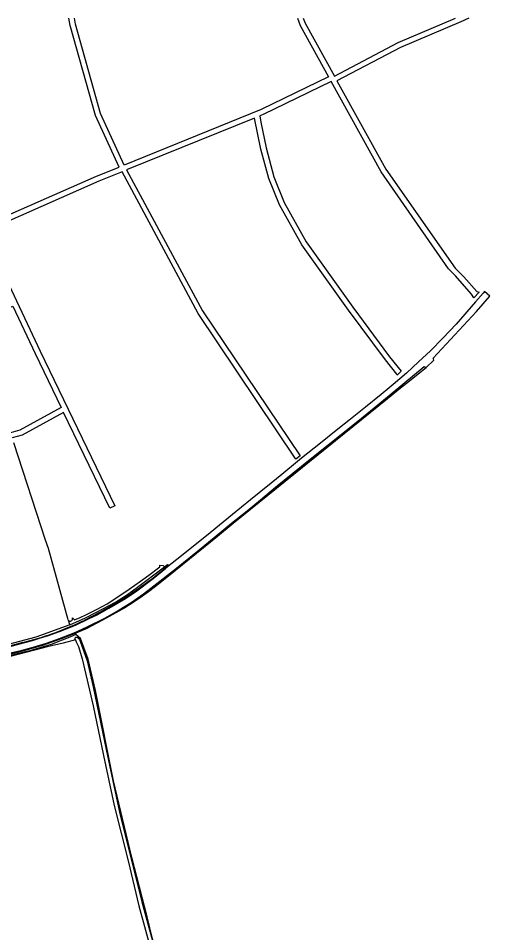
# Model space of a CAD drawing. Extents: x 140000 to 143000, y 403500 to 406000.
# Drawn here: x 141733 to 141993, y 405495 to 406000 of the extents above; entities that cross this region are included whole.
import ezdxf

# ---------------------------------------------------------------- set-up
doc = ezdxf.new("R2010")
doc.units = 0
doc.layers.add('gx-grn-maaiveld', color=7, linetype='Continuous')

msp = doc.modelspace()

# ---------------------------------------------------------------- linework, layer by layer
at = {"layer": 'gx-grn-maaiveld'}
for p, q in [((141889.25, 405757.3), (141886.91, 405755.41)), ((141814.21, 405696.74), (141812.76, 405695.58)), ((141814.4, 405696.5), (141814.21, 405696.74)), ((141764.68, 405659.81), (141763.98, 405660.39))]:
    msp.add_line(p, q, dxfattribs=at)
for points in [[(141620.39, 406000), (141634.93, 405978.63), (141682.04, 405934.45), (141711.55, 405884.45), (141776.11, 405912.8), (141788.53, 405917.84), (141775.44, 405946.38), (141761.54, 405996.02), (141760.78, 406000)], [(141981.55, 406000), (141977.21, 405998.03), (141943.94, 405983.95), (141908.79, 405965.48), (141935.8, 405916.76), (141974.06, 405862.11), (141978.78, 405857.26), (141986.03, 405849.17), (141987.32, 405848.8), (141984.37, 405845.64), (141983.07, 405847.72), (141974.23, 405857.89), (141970.39, 405861.63), (141933.25, 405915.17), (141905.57, 405965.1), (141868.08, 405946.84), (141866.19, 405946.08), (141866.71, 405942.71), (141869.66, 405928.53), (141873.94, 405912.52), (141879.69, 405898.37), (141891.87, 405876.61), (141917.63, 405840.6), (141937.87, 405813.11), (141944.14, 405805.27), (141941.95, 405803.01), (141941.8, 405803.63), (141935.55, 405811.48), (141915.21, 405838.83), (141889.34, 405875), (141876.98, 405897.07), (141871.09, 405911.56), (141866.74, 405927.83), (141863.2, 405944.87), (141792.7, 405916.29), (141834.63, 405838.61), (141888.39, 405758.58), (141886.04, 405756.7), (141832.09, 405837.02), (141790.18, 405915.27), (141777.28, 405910.04), (141713.08, 405881.85)], [(141887.02, 406000), (141888.42, 405996.07), (141904.12, 405967.73), (141866.86, 405949.59), (141791.32, 405918.97), (141778.26, 405947.42), (141764.46, 405996.71), (141763.83, 406000)], [(141890.21, 406000), (141891.16, 405997.3), (141907.34, 405968.1), (141942.65, 405986.66), (141974.17, 406000)], [(141717.4, 405874.54), (141744.88, 405816.21), (141786.19, 405730.88), (141786.11, 405730.84), (141783.49, 405729.57), (141757.88, 405782.46), (141734.96, 405769.97), (141729.44, 405768.36)], [(141957.99, 405807.28), (141962.32, 405811.35), (141962.08, 405812.02), (141961.92, 405812.44), (141985.89, 405838.21), (141993.1, 405846.59), (141990.24, 405849.14), (141989.4, 405848.2), (141985.25, 405843.55), (141974.64, 405831.17), (141967.18, 405823.36), (141960.39, 405816.51), (141953.86, 405810.33), (141947.14, 405804.2), (141939.78, 405797.94), (141933.2, 405792.43), (141924.46, 405785.45), (141916.29, 405778.8), (141908.36, 405772.43), (141899.73, 405765.43), (141889.25, 405757.3)], [(141580.85, 405790.7), (141603.36, 405793.11), (141613.73, 405794.78), (141625.88, 405799.19), (141638.01, 405804.51), (141664.35, 405816.55), (141688.7, 405825.46), (141707.8, 405831.87), (141729.79, 405841.19), (141742.17, 405814.91), (141756.58, 405785.16), (141733.8, 405772.76), (141720.59, 405768.92), (141700.97, 405764.36), (141672.34, 405756.69), (141648.95, 405748.72), (141560.43, 405722.26), (141536.16, 405715.24), (141533.01, 405746.48), (141529.05, 405777.79), (141561.26, 405785.28), (141580.85, 405790.7)], [(141957.99, 405807.28), (141956.92, 405807.62), (141933.35, 405788.05), (141921.26, 405778.15), (141913.21, 405771.73), (141903.98, 405764.38), (141894.91, 405757.2), (141884.44, 405748.67), (141874.93, 405740.94), (141866.49, 405734.01), (141859.17, 405728.02), (141850.6, 405721.1), (141841.09, 405713.3), (141832.63, 405706.4), (141820.27, 405696.28), (141806.11, 405685.19), (141802, 405682.21), (141795.13, 405677.44), (141788.61, 405673.28), (141780.5, 405668.72), (141770.43, 405663.78), (141763.55, 405660.68), (141755.47, 405657.55), (141748.3, 405655), (141740.93, 405652.78), (141733.6, 405650.78), (141725.93, 405648.95)], [(141815.73, 405692.21), (141842.81, 405714.12), (141851.58, 405721.29), (141936.66, 405790.15), (141943.77, 405796.07), (141947.11, 405798.7), (141957.99, 405807.28)], [(141760.34, 405667.96), (141749.5, 405707.3), (141747.96, 405712.02), (141730.33, 405765.77)], [(141886.91, 405755.41), (141878.44, 405748.25), (141872.53, 405743.34), (141861.09, 405734.19), (141851.08, 405726.1), (141838.83, 405716.07), (141828.46, 405707.65), (141820.47, 405701.26), (141814.4, 405696.5)], [(141727.71, 405653.17), (141735.75, 405655.35), (141740.64, 405656.56), (141744.66, 405657.78), (141749.49, 405659.31), (141757.03, 405662.07), (141764.44, 405665.11), (141771.7, 405668.49), (141776.72, 405671.02), (141782.89, 405674.39), (141792.03, 405679.85), (141797.5, 405683.51), (141807.42, 405690.86), (141814.4, 405696.5)], [(141761.25, 405665.19), (141770.06, 405669.08), (141776.06, 405672.13), (141786.61, 405677.8), (141792.55, 405681.63), (141797.96, 405685.38), (141813.57, 405697.31)], [(141762.8, 405669.01), (141763.94, 405667.99), (141767.08, 405669.22), (141770.14, 405670.71), (141776.37, 405673.87), (141781.85, 405676.88), (141785.55, 405679.15), (141794.16, 405684.86), (141797.17, 405687.05), (141800.32, 405689.39), (141802.95, 405691.14), (141805.76, 405693.15), (141809.62, 405696.07), (141811.02, 405697.25), (141811.01, 405698.14), (141812.87, 405697.93), (141813.57, 405697.31)], [(141813.57, 405697.31), (141815.22, 405698.6), (141815.94, 405698.12), (141814.21, 405696.74)], [(141788.58, 405672.9), (141791.44, 405674.59), (141794.18, 405676.41), (141796.91, 405678.16), (141800.08, 405680.33), (141804.69, 405683.6), (141808.67, 405686.6), (141812.09, 405689.25), (141815.73, 405692.21)], [(141786.17, 405676.73), (141777.74, 405672.03), (141769.15, 405667.63)], [(141763.98, 405660.39), (141770.44, 405663.28), (141779.6, 405667.92), (141788.58, 405672.9)], [(141761.25, 405665.19), (141742.5, 405658.33), (141724.55, 405653.61), (141711.38, 405650.44), (141701.26, 405647.56), (141696.04, 405646.47), (141681.57, 405642.84), (141667.38, 405639.28), (141656.9, 405636.76), (141650.52, 405634.89), (141639.83, 405632.61), (141611.27, 405625.68), (141603.69, 405623.76)], [(141760.34, 405667.96), (141761.07, 405665.56), (141761.25, 405665.19)], [(141509.07, 405592.94), (141522.27, 405596.99), (141736.09, 405651.08), (141741.29, 405652.5), (141746.45, 405654.06), (141756.8, 405657.63), (141763.98, 405660.39)], [(141764.68, 405659.81), (141761.3, 405658.49), (141757.02, 405656.77), (141751, 405654.43), (141739.16, 405650.9), (141732.27, 405649.13), (141719.58, 405645.83), (141695.4, 405639.91), (141677.98, 405635.62), (141651.89, 405628.92), (141629.78, 405623.41), (141614.53, 405619.28), (141604.46, 405617.02), (141589.5, 405613.22), (141577.96, 405610.27), (141567.96, 405607.8), (141540.78, 405600.73), (141514.67, 405593.84), (141512.28, 405593.16), (141509.07, 405592.94)], [(141836.12, 405400.78), (141828.72, 405417.88), (141821.45, 405440.79), (141814.25, 405466.27), (141806.88, 405492.01), (141803.99, 405504.08), (141795.59, 405536.78), (141785.52, 405579.07), (141775.58, 405628.96), (141771.38, 405646.26), (141767.13, 405657.76), (141764.68, 405659.81)], [(141764.43, 405656.95), (141757.59, 405655.14), (141748.85, 405653.01), (141741.81, 405651.16), (141718.29, 405645.11), (141687.35, 405637.33), (141657.09, 405629.76), (141623.14, 405621.21), (141584.26, 405611.06), (141545.13, 405601.24), (141529.02, 405597.03), (141510.85, 405592.16), (141501.48, 405589.3)], [(141735.42, 405655.54), (141720.9, 405651.68), (141653.17, 405634.6), (141611.1, 405624.45), (141582.12, 405617.03), (141568.37, 405613.4), (141558.76, 405610.97)], [(141764.43, 405656.95), (141764.2, 405657.59), (141764.34, 405658.07), (141764.72, 405658.39), (141765.35, 405658.49), (141766.06, 405657.92), (141766.53, 405657.26), (141767.05, 405656.19), (141770.81, 405645.42), (141774.15, 405630.95), (141781.39, 405596.46), (141788.77, 405561.85), (141801.1, 405512.34), (141809.26, 405482.77), (141817.68, 405453.36), (141826.66, 405420.42), (141827.63, 405416.63), (141829.88, 405408.96)], [(141764.43, 405656.95), (141764.86, 405655.81), (141766.03, 405653.26), (141768.18, 405646.37), (141774.24, 405620.53), (141779.9, 405593.04), (141785.77, 405565.51), (141793.58, 405534.92), (141799.36, 405510.1), (141806.3, 405485.34), (141815.52, 405453.03), (141823.37, 405425.26), (141827.96, 405408.17)]]:
    msp.add_lwpolyline(points, dxfattribs=at)
for centre, radius, start, end in [((141666.98, 405873.02), 229.64, 301.2662, 309.4067), ((141685.93, 405843.77), 194.81, 289.6079, 295.287), ((141761.52, 405668.61), 1.34, 208.6663, 341.2793), ((141761.51, 405668.61), 1.35, 341.4836, 17.2768), ((141704.27, 405789.52), 137.55, 283.0907, 289.9979)]:
    msp.add_arc(centre, radius, start, end, dxfattribs=at)

doc.saveas('drawing.dxf')
